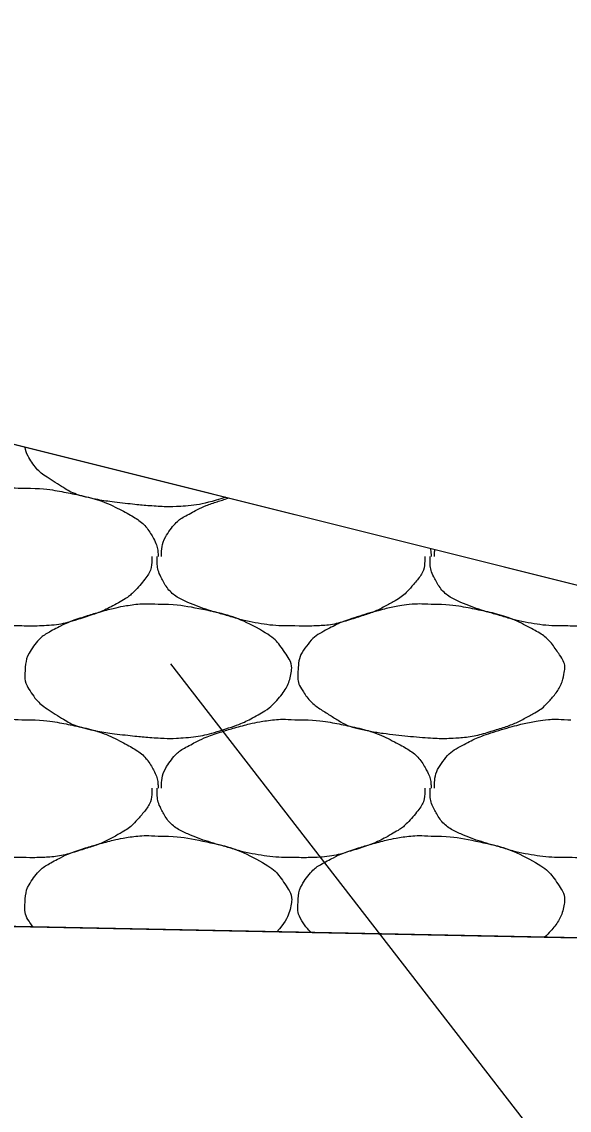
# Model space of a CAD drawing. Extents: x 1373719 to 1374161, y 379835 to 380167.
# Drawn here: x 1373982.503 to 1373983.428, y 380058.406 to 380060.243 of the extents above; entities that cross this region are included whole.
import ezdxf

# ---------------------------------------------------------------- set-up
doc = ezdxf.new("R2010")
doc.units = 0
for name, color, linetype in [('Agg Base Course Text', 7, 'Continuous'), ('Aggregate Base Course', 7, 'Continuous'), ('SIGNATURE', 7, 'Continuous')]:
    doc.layers.add(name, color=color, linetype=linetype)

msp = doc.modelspace()

# ---------------------------------------------------------------- linework, layer by layer
for p, q in [((1373979.7071, 380060.2256), (1373995.7105, 380056.2248)), ((1373964.6908, 380059.0723), (1373986.0274, 380058.6456))]:
    msp.add_line(p, q)
at = {"layer": 'Agg Base Course Text'}
msp.add_lwpolyline([(1373988.3083, 380054.0006), (1373986.7511, 380054.0006), (1373982.7553, 380059.1592)], dxfattribs=at)
at = {"layer": 'Aggregate Base Course'}
for points, degree in [([(1373982.8482, 380059.4404), (1373982.8235, 380059.4327), (1373982.7989, 380059.4266), (1373982.7603, 380059.4242), (1373982.747, 380059.4241), (1373982.714, 380059.4263), (1373982.6942, 380059.4282), (1373982.6526, 380059.4328), (1373982.6311, 380059.4362), (1373982.592, 380059.4453), (1373982.5768, 380059.4547), (1373982.5432, 380059.4758), (1373982.5286, 380059.4867), (1373982.512, 380059.5122), (1373982.51, 380059.5187), (1373982.5091, 380059.5251)], 3), ([(1373982.2784, 380059.3404), (1373982.2785, 380059.341), (1373982.2784, 380059.3416), (1373982.2788, 380059.3574), (1373982.283, 380059.372), (1373982.3027, 380059.399), (1373982.315, 380059.407), (1373982.3407, 380059.4204), (1373982.3523, 380059.4262), (1373982.3827, 380059.4364), (1373982.4006, 380059.4418), (1373982.4302, 380059.4496), (1373982.4415, 380059.452), (1373982.4697, 380059.4564), (1373982.4867, 380059.457), (1373982.5034, 380059.4556)], 3), ([(1373982.5034, 380059.4556), (1373982.5052, 380059.4555), (1373982.507, 380059.4557), (1373982.5088, 380059.4556)], 2), ([(1373982.5088, 380059.4556), (1373982.5352, 380059.456), (1373982.5617, 380059.452), (1373982.588, 380059.4466), (1373982.6203, 380059.44), (1373982.6499, 380059.4302), (1373982.6798, 380059.4142), (1373982.6998, 380059.4035), (1373982.7157, 380059.3896), (1373982.7266, 380059.3692), (1373982.7314, 380059.3604), (1373982.7331, 380059.3515), (1373982.7338, 380059.3422), (1373982.7339, 380059.3416), (1373982.734, 380059.341), (1373982.7338, 380059.3404)], 3), ([(1373982.7392, 380059.3404), (1373982.7393, 380059.341), (1373982.7392, 380059.3416), (1373982.7396, 380059.3574), (1373982.7438, 380059.372), (1373982.7635, 380059.399), (1373982.7758, 380059.407), (1373982.8015, 380059.4204), (1373982.8131, 380059.4262), (1373982.8348, 380059.4335), (1373982.8439, 380059.4364), (1373982.8531, 380059.4392)], 3), ([(1373983.1929, 380059.3542), (1373983.1938, 380059.3502), (1373983.1943, 380059.3463), (1373983.1947, 380059.3416), (1373983.1948, 380059.341), (1373983.1946, 380059.3404)], 3), ([(1373983.2, 380059.3404), (1373983.2001, 380059.341), (1373983.2, 380059.3416), (1373983.2001, 380059.3456), (1373983.2004, 380059.3489), (1373983.2009, 380059.3522)], 3), ([(1373982.5034, 380059.2234), (1373982.501, 380059.2234), (1373982.4986, 380059.2234), (1373982.4962, 380059.2234), (1373982.4764, 380059.2234), (1373982.4566, 380059.2253), (1373982.4368, 380059.2288), (1373982.4158, 380059.2326), (1373982.3957, 380059.239), (1373982.3753, 380059.2449), (1373982.3576, 380059.25), (1373982.3406, 380059.2556), (1373982.3234, 380059.263), (1373982.3044, 380059.2712), (1373982.2885, 380059.285), (1373982.2784, 380059.3044), (1373982.2733, 380059.3144), (1373982.2712, 380059.3245), (1373982.2712, 380059.335), (1373982.2712, 380059.3368), (1373982.2712, 380059.3386), (1373982.2712, 380059.3404)], 3), ([(1373982.723, 380059.3404), (1373982.7231, 380059.3386), (1373982.7231, 380059.3368), (1373982.7224, 380059.3168), (1373982.7108, 380059.3009), (1373982.6897, 380059.2772), (1373982.6811, 380059.2706), (1373982.6527, 380059.2545), (1373982.6348, 380059.2458), (1373982.5895, 380059.2315), (1373982.564, 380059.2244), (1373982.5262, 380059.223), (1373982.5148, 380059.2229), (1373982.5034, 380059.2234)], 3), ([(1373982.9642, 380059.2234), (1373982.9618, 380059.2234), (1373982.9594, 380059.2234), (1373982.957, 380059.2234), (1373982.9372, 380059.2234), (1373982.9174, 380059.2253), (1373982.8976, 380059.2288), (1373982.8766, 380059.2326), (1373982.8565, 380059.239), (1373982.8361, 380059.2449), (1373982.8184, 380059.25), (1373982.8014, 380059.2556), (1373982.7842, 380059.263), (1373982.7652, 380059.2712), (1373982.7493, 380059.285), (1373982.7392, 380059.3044), (1373982.7341, 380059.3144), (1373982.732, 380059.3245), (1373982.732, 380059.335), (1373982.732, 380059.3368), (1373982.732, 380059.3386), (1373982.732, 380059.3404)], 3), ([(1373983.1838, 380059.3404), (1373983.1839, 380059.3386), (1373983.1839, 380059.3368), (1373983.1838, 380059.335), (1373983.1832, 380059.3168), (1373983.1716, 380059.3009), (1373983.1586, 380059.2864), (1373983.1505, 380059.2772), (1373983.1419, 380059.2706), (1373983.1316, 380059.2648), (1373983.1135, 380059.2545), (1373983.0956, 380059.2458), (1373983.0758, 380059.2396), (1373983.0503, 380059.2315), (1373983.0248, 380059.2244), (1373982.9984, 380059.2234), (1373982.987, 380059.223), (1373982.9756, 380059.2229), (1373982.9642, 380059.2234)], 3), ([(1373983.425, 380059.2234), (1373983.4226, 380059.2234), (1373983.4202, 380059.2234), (1373983.4178, 380059.2234), (1373983.398, 380059.2234), (1373983.3782, 380059.2253), (1373983.3584, 380059.2288), (1373983.3374, 380059.2326), (1373983.3173, 380059.239), (1373983.2969, 380059.2449), (1373983.2792, 380059.25), (1373983.2622, 380059.2556), (1373983.245, 380059.263), (1373983.226, 380059.2712), (1373983.2101, 380059.285), (1373983.2, 380059.3044), (1373983.1949, 380059.3144), (1373983.1928, 380059.3245), (1373983.1928, 380059.335), (1373983.1928, 380059.3368), (1373983.1928, 380059.3386), (1373983.1928, 380059.3404)], 3), ([(1373982.7338, 380059.2594), (1373982.7602, 380059.2598), (1373982.7867, 380059.2558), (1373982.8453, 380059.2438), (1373982.8749, 380059.234), (1373982.9248, 380059.2073), (1373982.9384, 380059.1929), (1373982.9573, 380059.1645), (1373982.9604, 380059.1546), (1373982.9558, 380059.1291), (1373982.947, 380059.1123), (1373982.9252, 380059.088), (1373982.9169, 380059.0816), (1373982.8885, 380059.0655), (1373982.8706, 380059.0568), (1373982.8253, 380059.0425), (1373982.7998, 380059.036), (1373982.7603, 380059.0336), (1373982.747, 380059.0335), (1373982.714, 380059.0357), (1373982.6942, 380059.0376), (1373982.6526, 380059.0422), (1373982.6311, 380059.0456), (1373982.592, 380059.0547), (1373982.5768, 380059.0641), (1373982.5432, 380059.0852), (1373982.5286, 380059.0961), (1373982.5096, 380059.1253), (1373982.5083, 380059.1359), (1373982.5097, 380059.1606), (1373982.5127, 380059.1753), (1373982.5339, 380059.2033), (1373982.5454, 380059.2108), (1373982.5711, 380059.2242), (1373982.5827, 380059.23), (1373982.6131, 380059.2402), (1373982.631, 380059.2456), (1373982.6606, 380059.2534), (1373982.6719, 380059.2558), (1373982.7001, 380059.2602), (1373982.7171, 380059.2608), (1373982.7338, 380059.2594)], 3), ([(1373983.1946, 380059.2594), (1373983.221, 380059.2598), (1373983.2475, 380059.2558), (1373983.2738, 380059.2504), (1373983.3061, 380059.2438), (1373983.3357, 380059.234), (1373983.3656, 380059.218), (1373983.3856, 380059.2073), (1373983.3992, 380059.1929), (1373983.4124, 380059.173), (1373983.4181, 380059.1645), (1373983.4212, 380059.1546), (1373983.4196, 380059.146), (1373983.4166, 380059.1291), (1373983.4078, 380059.1123), (1373983.3944, 380059.0974), (1373983.386, 380059.088), (1373983.3777, 380059.0816), (1373983.3674, 380059.0758), (1373983.3493, 380059.0655), (1373983.3314, 380059.0568), (1373983.3116, 380059.0506), (1373983.2861, 380059.0425), (1373983.2606, 380059.036), (1373983.2342, 380059.0344), (1373983.2211, 380059.0336), (1373983.2078, 380059.0335), (1373983.1946, 380059.0344), (1373983.1748, 380059.0357), (1373983.155, 380059.0376), (1373983.1352, 380059.0398), (1373983.1134, 380059.0422), (1373983.0919, 380059.0456), (1373983.0704, 380059.0506), (1373983.0528, 380059.0547), (1373983.0376, 380059.0641), (1373983.0218, 380059.074), (1373983.004, 380059.0852), (1373982.9894, 380059.0961), (1373982.9768, 380059.1154), (1373982.9704, 380059.1253), (1373982.9691, 380059.1359), (1373982.9696, 380059.146), (1373982.9705, 380059.1606), (1373982.9735, 380059.1753), (1373982.984, 380059.1892), (1373982.9947, 380059.2033), (1373983.0062, 380059.2108), (1373983.02, 380059.218), (1373983.0319, 380059.2242), (1373983.0435, 380059.23), (1373983.056, 380059.2342), (1373983.0739, 380059.2402), (1373983.0918, 380059.2456), (1373983.11, 380059.2504), (1373983.1214, 380059.2534), (1373983.1327, 380059.2558), (1373983.1442, 380059.2576), (1373983.1609, 380059.2602), (1373983.1779, 380059.2608), (1373983.1946, 380059.2594)], 3), ([(1373983.5793, 380059.2576), (1373983.5655, 380059.2504), (1373983.5516, 380059.2443), (1373983.5111, 380059.2315), (1373983.4856, 380059.2244), (1373983.4478, 380059.223), (1373983.4364, 380059.2229), (1373983.425, 380059.2234)], 3), ([(1373982.2784, 380058.9498), (1373982.2785, 380058.9504), (1373982.2784, 380058.951), (1373982.2784, 380058.9516), (1373982.2788, 380058.9668), (1373982.283, 380058.9814), (1373982.2928, 380058.9948), (1373982.3027, 380059.0084), (1373982.315, 380059.0164), (1373982.3288, 380059.0236), (1373982.3407, 380059.0298), (1373982.3523, 380059.0356), (1373982.3648, 380059.0398), (1373982.3827, 380059.0458), (1373982.4006, 380059.0512), (1373982.4188, 380059.056), (1373982.4302, 380059.059), (1373982.4415, 380059.0614), (1373982.453, 380059.0632), (1373982.4697, 380059.0658), (1373982.4867, 380059.0664), (1373982.5034, 380059.065)], 3), ([(1373982.5034, 380059.065), (1373982.5052, 380059.0649), (1373982.507, 380059.0651), (1373982.5088, 380059.065)], 2), ([(1373982.5088, 380059.065), (1373982.5352, 380059.0654), (1373982.5617, 380059.0614), (1373982.588, 380059.056), (1373982.6203, 380059.0494), (1373982.6499, 380059.0396), (1373982.6798, 380059.0236), (1373982.6998, 380059.0129), (1373982.7157, 380058.999), (1373982.7266, 380058.9786), (1373982.7314, 380058.9698), (1373982.7331, 380058.9609), (1373982.7338, 380058.9516), (1373982.7339, 380058.951), (1373982.734, 380058.9504), (1373982.7338, 380058.9498)], 3), ([(1373982.7392, 380058.9498), (1373982.7393, 380058.9504), (1373982.7392, 380058.951), (1373982.7396, 380058.9668), (1373982.7438, 380058.9814), (1373982.7635, 380059.0084), (1373982.7758, 380059.0164), (1373982.8015, 380059.0298), (1373982.8131, 380059.0356), (1373982.8435, 380059.0458), (1373982.8614, 380059.0512), (1373982.891, 380059.059), (1373982.9023, 380059.0614), (1373982.9305, 380059.0658), (1373982.9475, 380059.0664), (1373982.9642, 380059.065)], 3), ([(1373982.9642, 380059.065), (1373982.966, 380059.0649), (1373982.9678, 380059.0651), (1373982.9696, 380059.065)], 2), ([(1373982.9696, 380059.065), (1373982.996, 380059.0654), (1373983.0225, 380059.0614), (1373983.0488, 380059.056), (1373983.0811, 380059.0494), (1373983.1107, 380059.0396), (1373983.1406, 380059.0236), (1373983.1606, 380059.0129), (1373983.1765, 380058.999), (1373983.1874, 380058.9786), (1373983.1922, 380058.9698), (1373983.1939, 380058.9609), (1373983.1946, 380058.9516), (1373983.1947, 380058.951), (1373983.1948, 380058.9504), (1373983.1946, 380058.9498)], 3), ([(1373983.2, 380058.9498), (1373983.2001, 380058.9504), (1373983.2, 380058.951), (1373983.2, 380058.9516), (1373983.2004, 380058.9668), (1373983.2046, 380058.9814), (1373983.2144, 380058.9948), (1373983.2243, 380059.0084), (1373983.2366, 380059.0164), (1373983.2504, 380059.0236), (1373983.2623, 380059.0298), (1373983.2739, 380059.0356), (1373983.2864, 380059.0398), (1373983.3043, 380059.0458), (1373983.3222, 380059.0512), (1373983.3404, 380059.056), (1373983.3518, 380059.059), (1373983.3631, 380059.0614), (1373983.3746, 380059.0632), (1373983.3913, 380059.0658), (1373983.4083, 380059.0664), (1373983.425, 380059.065)], 3), ([(1373983.425, 380059.065), (1373983.4268, 380059.0649), (1373983.4286, 380059.0651), (1373983.4304, 380059.065)], 2), ([(1373982.5034, 380058.8328), (1373982.501, 380058.8328), (1373982.4986, 380058.8328), (1373982.4962, 380058.8328), (1373982.4764, 380058.8328), (1373982.4566, 380058.8347), (1373982.4368, 380058.8382), (1373982.4158, 380058.842), (1373982.3957, 380058.8484), (1373982.3753, 380058.8543), (1373982.3576, 380058.8594), (1373982.3406, 380058.865), (1373982.3234, 380058.8724), (1373982.3044, 380058.8806), (1373982.2885, 380058.8944), (1373982.2784, 380058.9138), (1373982.2733, 380058.9238), (1373982.2712, 380058.9339), (1373982.2712, 380058.9444), (1373982.2712, 380058.9462), (1373982.2712, 380058.948), (1373982.2712, 380058.9498)], 3), ([(1373982.723, 380058.9498), (1373982.7231, 380058.948), (1373982.7231, 380058.9462), (1373982.723, 380058.9444), (1373982.7224, 380058.9262), (1373982.7108, 380058.9103), (1373982.6978, 380058.8958), (1373982.6897, 380058.8866), (1373982.6811, 380058.88), (1373982.6708, 380058.8742), (1373982.6527, 380058.8639), (1373982.6348, 380058.8552), (1373982.615, 380058.849), (1373982.5895, 380058.8409), (1373982.564, 380058.8338), (1373982.5376, 380058.8328), (1373982.5262, 380058.8324), (1373982.5148, 380058.8323), (1373982.5034, 380058.8328)], 3), ([(1373982.9642, 380058.8328), (1373982.9618, 380058.8328), (1373982.9594, 380058.8328), (1373982.957, 380058.8328), (1373982.9372, 380058.8328), (1373982.9174, 380058.8347), (1373982.8976, 380058.8382), (1373982.8766, 380058.842), (1373982.8565, 380058.8484), (1373982.8361, 380058.8543), (1373982.8184, 380058.8594), (1373982.8014, 380058.865), (1373982.7842, 380058.8724), (1373982.7652, 380058.8806), (1373982.7493, 380058.8944), (1373982.7392, 380058.9138), (1373982.7341, 380058.9238), (1373982.732, 380058.9339), (1373982.732, 380058.9444), (1373982.732, 380058.9462), (1373982.732, 380058.948), (1373982.732, 380058.9498)], 3), ([(1373983.1838, 380058.9498), (1373983.1839, 380058.948), (1373983.1839, 380058.9462), (1373983.1832, 380058.9262), (1373983.1716, 380058.9103), (1373983.1505, 380058.8866), (1373983.1419, 380058.88), (1373983.1135, 380058.8639), (1373983.0956, 380058.8552), (1373983.0503, 380058.8409), (1373983.0248, 380058.8338), (1373982.987, 380058.8324), (1373982.9756, 380058.8323), (1373982.9642, 380058.8328)], 3), ([(1373983.425, 380058.8328), (1373983.4226, 380058.8328), (1373983.4202, 380058.8328), (1373983.4178, 380058.8328), (1373983.398, 380058.8328), (1373983.3782, 380058.8347), (1373983.3584, 380058.8382), (1373983.3374, 380058.842), (1373983.3173, 380058.8484), (1373983.2969, 380058.8543), (1373983.2792, 380058.8594), (1373983.2622, 380058.865), (1373983.245, 380058.8724), (1373983.226, 380058.8806), (1373983.2101, 380058.8944), (1373983.2, 380058.9138), (1373983.1949, 380058.9238), (1373983.1928, 380058.9339), (1373983.1928, 380058.9444), (1373983.1928, 380058.9462), (1373983.1928, 380058.948), (1373983.1928, 380058.9498)], 3), ([(1373983.6446, 380058.9498), (1373983.6447, 380058.948), (1373983.6447, 380058.9462), (1373983.6446, 380058.9444), (1373983.644, 380058.9262), (1373983.6324, 380058.9103), (1373983.6194, 380058.8958), (1373983.6113, 380058.8866), (1373983.6027, 380058.88), (1373983.5924, 380058.8742), (1373983.5743, 380058.8639), (1373983.5564, 380058.8552), (1373983.5366, 380058.849), (1373983.5111, 380058.8409), (1373983.4856, 380058.8338), (1373983.4592, 380058.8328), (1373983.4478, 380058.8324), (1373983.4364, 380058.8323), (1373983.425, 380058.8328)], 3), ([(1373982.5226, 380058.7157), (1373982.5204, 380058.7185), (1373982.5182, 380058.7215), (1373982.5096, 380058.7347), (1373982.5083, 380058.7453), (1373982.5097, 380058.77), (1373982.5127, 380058.7847), (1373982.5339, 380058.8127), (1373982.5454, 380058.8202), (1373982.5711, 380058.8336), (1373982.5827, 380058.8394), (1373982.6131, 380058.8496), (1373982.631, 380058.855), (1373982.6606, 380058.8628), (1373982.6719, 380058.8652), (1373982.7001, 380058.8696), (1373982.7171, 380058.8702), (1373982.7338, 380058.8688)], 3), ([(1373982.7338, 380058.8688), (1373982.7602, 380058.8692), (1373982.7867, 380058.8652), (1373982.8453, 380058.8532), (1373982.8749, 380058.8434), (1373982.9248, 380058.8167), (1373982.9384, 380058.8023), (1373982.9573, 380058.7739), (1373982.9604, 380058.764), (1373982.9558, 380058.7387), (1373982.9472, 380058.7222), (1373982.9342, 380058.7074)], 3), ([(1373982.9918, 380058.7063), (1373982.9865, 380058.7116), (1373982.9815, 380058.7176), (1373982.9704, 380058.7347), (1373982.9691, 380058.7453), (1373982.9705, 380058.77), (1373982.9735, 380058.7847), (1373982.9947, 380058.8127), (1373983.0062, 380058.8202), (1373983.0319, 380058.8336), (1373983.0435, 380058.8394), (1373983.0739, 380058.8496), (1373983.0918, 380058.855), (1373983.1214, 380058.8628), (1373983.1327, 380058.8652), (1373983.1609, 380058.8696), (1373983.1779, 380058.8702), (1373983.1946, 380058.8688)], 3), ([(1373983.1946, 380058.8688), (1373983.221, 380058.8692), (1373983.2475, 380058.8652), (1373983.3061, 380058.8532), (1373983.3357, 380058.8434), (1373983.3856, 380058.8167), (1373983.3992, 380058.8023), (1373983.4181, 380058.7739), (1373983.4212, 380058.764), (1373983.4166, 380058.7385), (1373983.4078, 380058.7217), (1373983.3917, 380058.7037), (1373983.3889, 380058.7009), (1373983.3861, 380058.6984)], 3)]:
    msp.add_open_spline(points, degree=degree, dxfattribs=at)
at = {"layer": 'SIGNATURE'}
msp.add_lwpolyline([(1373986.0274, 380058.6456), (1373978.3426, 380058.7993), (1373978.8865, 380060.0105), (1373979.5415, 380059.9856), (1373979.2845, 380060.2426), (1373979.7071, 380060.2256), (1373982.0857, 380059.631)], close=True, dxfattribs=at)

doc.saveas('drawing.dxf')
